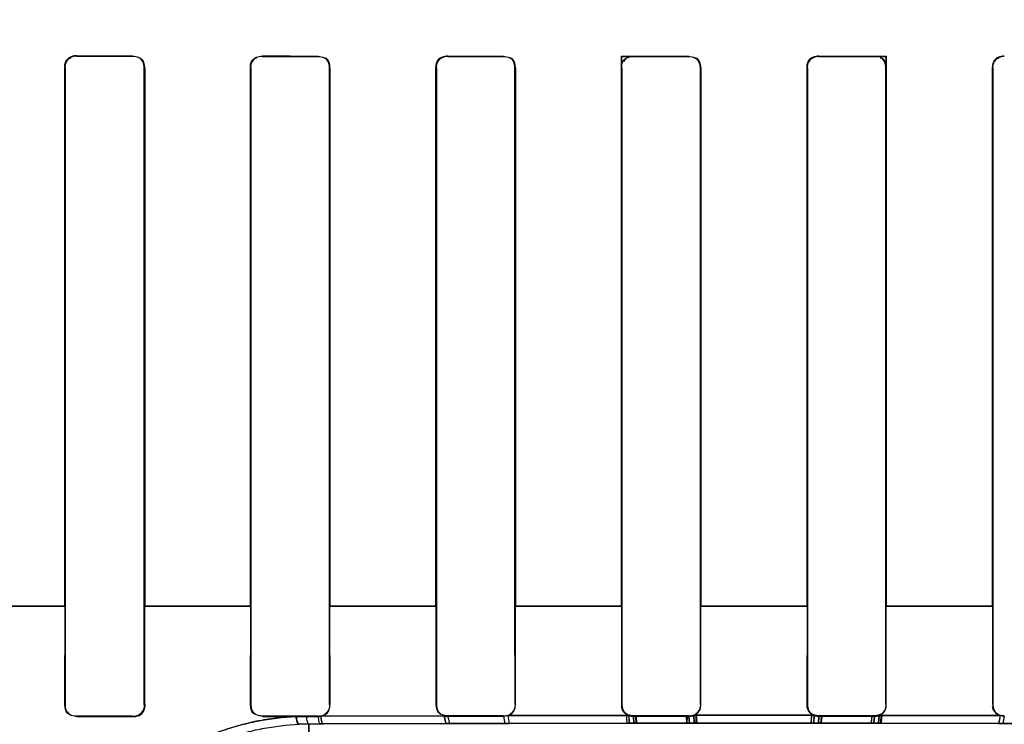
# Model space of a CAD drawing. Header units: millimetres. Extents: x 0 to 297, y 0 to 210.
# Tile 312 of 401: x 242.1681 to 242.3008, y 156.6905 to 156.7855. Entities that reach past the tile are written whole.
import ezdxf

# ---------------------------------------------------------------- set-up
doc = ezdxf.new("R2010")
doc.units = ezdxf.units.MM
doc.header["$LTSCALE"] = 16.335
doc.layers.get('0').update_dxf_attribs({"linetype": 'CONTINUOUS'})
for name, color, linetype in [('AXES_REF', 7, 'CONTINUOUS'), ('INTFCLR_1', 7, 'CONTINUOUS'), ('INTFCLR_72935', 7, 'CONTINUOUS')]:
    doc.layers.add(name, color=color, linetype=linetype)

msp = doc.modelspace()

# ---------------------------------------------------------------- linework, layer by layer
at = {"color": 7, "linetype": 'Continuous'}
for radius in [4.8479140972, 4.8475, 4.8164570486]:
    msp.add_circle((241.5069109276, 154.9564782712), radius, dxfattribs=at)
msp.add_arc((241.5069109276, 154.9564782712), 4.8, 278.2771290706, 261.7228709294, dxfattribs=at)
at = {"layer": 'AXES_REF', "color": 9, "linetype": 'Continuous'}
msp.add_circle((241.5069109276, 154.9564782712), 2.9642884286, dxfattribs=at)
at = {"layer": 'AXES_REF', "color": 7, "linetype": 'Continuous'}
msp.add_arc((241.5069109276, 154.9564782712), 4.91, 113.0826656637, 66.9173343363, dxfattribs=at)
at = {"layer": 'AXES_REF', "color": 9, "linetype": 'Continuous'}
msp.add_arc((241.5069109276, 154.9564782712), 4.4222561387, 94.4118118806, 85.5881881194, dxfattribs=at)
at = {"layer": 'INTFCLR_1', "color": 9, "linetype": 'Continuous'}
for p, q in [((242.1758007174, 156.7805627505), (242.1758007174, 156.7806184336)), ((242.1833007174, 156.7806091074), (242.1833007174, 156.7805539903)), ((242.2008007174, 156.7805367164), (242.2008007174, 156.7805907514)), ((242.2083007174, 156.7805842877), (242.2083007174, 156.7805306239)), ((242.2258007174, 156.7805193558), (242.2258007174, 156.7805723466)), ((242.2333007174, 156.7805685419), (242.2333007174, 156.7805157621)), ((242.2508007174, 156.7805101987), (242.2508007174, 156.7805626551)), ((242.2583007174, 156.7805613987), (242.2583007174, 156.7805090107)), ((242.2758007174, 156.7805090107), (242.2758007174, 156.7805613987)), ((242.2833007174, 156.7805626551), (242.2833007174, 156.7805101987)), ((242.1741512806, 156.7789711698), (242.174207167, 156.7789711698)), ((242.184881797, 156.7789711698), (242.1849367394, 156.7789711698)), ((242.1991796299, 156.7789711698), (242.1992338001, 156.7789711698)), ((242.209859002, 156.7789711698), (242.2099125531, 156.7789711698)), ((242.2241986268, 156.7789711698), (242.2242516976, 156.7789711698)), ((242.2348446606, 156.7789711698), (242.2348973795, 156.7789711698)), ((242.249208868, 156.7789711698), (242.2492613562, 156.7789711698)), ((242.2598384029, 156.7789711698), (242.2598907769, 156.7789711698)), ((242.2742106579, 156.7789711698), (242.2742630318, 156.7789711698)), ((242.2848400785, 156.7789711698), (242.2848925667, 156.7789711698)), ((242.2992040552, 156.7789711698), (242.2992567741, 156.7789711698)), ((242.1599128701, 156.7064701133), (242.1742072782, 156.7064701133)), ((242.1848817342, 156.7064701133), (242.1992339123, 156.7064701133)), ((242.2098593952, 156.7064701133), (242.2242508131, 156.7064701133)), ((242.2348423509, 156.7064701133), (242.2492637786, 156.7064701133)), ((242.2598338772, 156.7064701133), (242.2742742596, 156.7064701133)), ((242.2848373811, 156.7064701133), (242.2992585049, 156.7064701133)), ((242.1742020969, 156.6932177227), (242.1741445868, 156.6932177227)), ((242.184943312, 156.6932177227), (242.1848867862, 156.6932177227)), ((242.1992288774, 156.6932177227), (242.1991731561, 156.6932177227)), ((242.2099189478, 156.6932177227), (242.2098638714, 156.6932177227)), ((242.2242468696, 156.6932177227), (242.2241922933, 156.6932177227)), ((242.2349036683, 156.6932177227), (242.2348494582, 156.6932177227)), ((242.2492565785, 156.6932177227), (242.2492026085, 156.6932177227)), ((242.2598970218, 156.6932177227), (242.2598431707, 156.6932177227)), ((242.274258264, 156.6932177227), (242.2742044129, 156.6932177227)), ((242.2848988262, 156.6932177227), (242.2848448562, 156.6932177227)), ((242.2992519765, 156.6932177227), (242.2991977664, 156.6932177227)), ((242.1758007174, 156.691561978), (242.1758007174, 156.6916197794)), ((242.1833007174, 156.6916286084), (242.1833007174, 156.6915714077)), ((242.2008007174, 156.691589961), (242.2008007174, 156.6916460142)), ((242.2083007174, 156.6916521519), (242.2083007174, 156.6915964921)), ((242.2252723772, 156.6916975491), (242.2086659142, 156.6916385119)), ((242.2252723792, 156.6916975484), (242.2255039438, 156.6906409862)), ((242.2258007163, 156.6916085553), (242.2260243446, 156.6906425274)), ((242.2258007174, 156.6916085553), (242.2258007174, 156.6916635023)), ((242.2333007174, 156.6916671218), (242.2333007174, 156.6916123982)), ((242.2333007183, 156.6916123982), (242.2334829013, 156.6906617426)), ((242.2501681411, 156.691748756), (242.233878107, 156.6917202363)), ((242.233878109, 156.6917202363), (242.2340619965, 156.6906629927)), ((242.2508007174, 156.6916183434), (242.2508007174, 156.6916727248)), ((242.2583007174, 156.6916739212), (242.2583007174, 156.6916196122)), ((242.2751506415, 156.6917584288), (242.2589506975, 156.6917584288)), ((242.2758007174, 156.6916196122), (242.2758007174, 156.6916739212)), ((242.2833007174, 156.6916727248), (242.2833007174, 156.6916183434)), ((242.3002233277, 156.6917202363), (242.2839332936, 156.691748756)), ((242.3002233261, 156.6917202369), (242.3000394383, 156.6906629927)), ((242.3008007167, 156.6916123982), (242.3006185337, 156.6906617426)), ((242.2070507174, 156.6905757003), (242.2086232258, 156.6905822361)), ((242.2070507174, 156.6905757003), (242.2070507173, 156.6853299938)), ((242.2086232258, 156.6905822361), (242.208989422, 156.6905837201)), ((242.208989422, 156.6905837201), (242.2255039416, 156.6906409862)), ((242.2255039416, 156.6906409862), (242.2260243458, 156.6906425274)), ((242.2260243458, 156.6906425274), (242.2334829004, 156.6906617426)), ((242.2334829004, 156.6906617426), (242.2340619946, 156.6906629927)), ((242.2340619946, 156.6906629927), (242.2502617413, 156.6906906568)), ((242.2508878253, 156.6906914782), (242.2583475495, 156.690697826)), ((242.2589920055, 156.6906980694), (242.2751094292, 156.6906980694)), ((242.2757538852, 156.690697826), (242.2832136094, 156.6906914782)), ((242.2838396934, 156.6906906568), (242.3000394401, 156.6906629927)), ((242.3000394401, 156.6906629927), (242.3006185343, 156.6906617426)), ((242.3006185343, 156.6906617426), (242.308077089, 156.6906425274))]:
    msp.add_line(p, q, dxfattribs=at)
at = {"layer": 'INTFCLR_1', "color": 6, "linetype": 'Continuous'}
for p, q in [((242.2008007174, 156.7805907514), (242.2083007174, 156.7805842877)), ((242.1741512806, 156.7789711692), (242.1741512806, 156.7064711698)), ((242.1742071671, 156.7789711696), (242.1742071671, 156.7064711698)), ((242.184881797, 156.7064711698), (242.184881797, 156.7789711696)), ((242.1849367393, 156.7064711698), (242.1849367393, 156.7789711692)), ((242.1991796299, 156.7789711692), (242.1991796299, 156.7064711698)), ((242.1992338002, 156.7789711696), (242.1992338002, 156.7064711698)), ((242.2098590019, 156.7064711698), (242.2098590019, 156.7789711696)), ((242.209912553, 156.7064711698), (242.209912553, 156.7789711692)), ((242.2241986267, 156.7789711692), (242.2241986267, 156.7064711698)), ((242.2242516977, 156.7789711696), (242.2242516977, 156.7064711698)), ((242.2348446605, 156.7064711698), (242.2348446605, 156.7789711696)), ((242.2348973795, 156.7064711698), (242.2348973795, 156.7789711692)), ((242.249208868, 156.7789711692), (242.249208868, 156.7064711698)), ((242.2492613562, 156.7789711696), (242.2492613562, 156.7064711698)), ((242.2598384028, 156.7064711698), (242.2598384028, 156.7789711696)), ((242.2598907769, 156.7064711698), (242.2598907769, 156.7789711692)), ((242.274210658, 156.7789711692), (242.274210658, 156.7064711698)), ((242.2742630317, 156.7789711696), (242.2742630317, 156.7064711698)), ((242.2848400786, 156.7064711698), (242.2848400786, 156.7789711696)), ((242.2848925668, 156.7064711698), (242.2848925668, 156.7789711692)), ((242.2992040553, 156.7789711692), (242.2992040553, 156.7064711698)), ((242.2992567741, 156.7789711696), (242.2992567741, 156.7064711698)), ((242.1741512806, 156.7064711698), (242.1741445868, 156.6932177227)), ((242.174207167, 156.7064711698), (242.1742020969, 156.6932177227)), ((242.1848867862, 156.6932177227), (242.184881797, 156.7064711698)), ((242.184943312, 156.6932177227), (242.1849367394, 156.7064711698)), ((242.1991796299, 156.7064711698), (242.1991731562, 156.6932177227)), ((242.1992338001, 156.7064711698), (242.1992288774, 156.6932177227)), ((242.2098638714, 156.6932177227), (242.209859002, 156.7064711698)), ((242.2099189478, 156.6932177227), (242.2099125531, 156.7064711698)), ((242.2241986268, 156.7064711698), (242.2241922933, 156.6932177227)), ((242.2242516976, 156.7064711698), (242.2242468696, 156.6932177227)), ((242.2348494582, 156.6932177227), (242.2348446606, 156.7064711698)), ((242.2349036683, 156.6932177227), (242.2348973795, 156.7064711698)), ((242.249208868, 156.7064711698), (242.2492026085, 156.6932177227)), ((242.2492613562, 156.7064711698), (242.2492565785, 156.6932177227)), ((242.2598431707, 156.6932177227), (242.2598384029, 156.7064711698)), ((242.2598970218, 156.6932177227), (242.2598907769, 156.7064711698)), ((242.2742106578, 156.7064711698), (242.2742044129, 156.6932177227)), ((242.2742630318, 156.7064711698), (242.274258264, 156.6932177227)), ((242.2848448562, 156.6932177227), (242.2848400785, 156.7064711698)), ((242.2848988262, 156.6932177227), (242.2848925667, 156.7064711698)), ((242.2992040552, 156.7064711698), (242.2991977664, 156.6932177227)), ((242.2992567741, 156.7064711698), (242.2992519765, 156.6932177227)), ((242.1758007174, 156.6916197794), (242.1833007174, 156.6916286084)), ((242.1758007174, 156.691561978), (242.1833007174, 156.6915714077)), ((242.2008007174, 156.6916460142), (242.2083007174, 156.6916521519)), ((242.2008007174, 156.691589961), (242.2052741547, 156.6915939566)), ((242.2052741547, 156.6915939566), (242.2067191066, 156.6915951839)), ((242.2083007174, 156.6915964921), (242.2067191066, 156.6915951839)), ((242.2258007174, 156.6916635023), (242.2333007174, 156.6916671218)), ((242.2333007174, 156.6916123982), (242.2258007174, 156.6916085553)), ((242.233878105, 156.6917202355), (242.2333007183, 156.6916123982)), ((242.2508007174, 156.6916727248), (242.2583007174, 156.6916739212)), ((242.2583007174, 156.6916196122), (242.2508007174, 156.6916183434)), ((242.2758007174, 156.6916739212), (242.2833007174, 156.6916727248)), ((242.2833007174, 156.6916183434), (242.2758007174, 156.6916196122)), ((242.3008007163, 156.6916123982), (242.3002233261, 156.6917202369))]:
    msp.add_line(p, q, dxfattribs=at)
at = {"layer": 'INTFCLR_1', "color": 7, "linetype": 'Continuous'}
for p, q in [((242.2498734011, 156.6918431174), (242.2511817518, 156.6915726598)), ((242.2499487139, 156.6906902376), (242.2498734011, 156.6918431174)), ((242.2501681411, 156.691748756), (242.2502617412, 156.6906906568)), ((242.2508878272, 156.6906914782), (242.2508007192, 156.6916183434)), ((242.2511817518, 156.6915726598), (242.2512426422, 156.69069194)), ((242.2579535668, 156.691581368), (242.2592861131, 156.6918638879)), ((242.2580252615, 156.6906976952), (242.2579535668, 156.691581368)), ((242.2583007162, 156.6916196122), (242.2583475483, 156.690697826)), ((242.2589920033, 156.6906980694), (242.2589470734, 156.6917563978)), ((242.2592861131, 156.6918638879), (242.2593527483, 156.690698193)), ((242.2747872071, 156.6906981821), (242.2748550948, 156.6918549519)), ((242.2748550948, 156.6918549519), (242.2761888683, 156.69157193)), ((242.2751543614, 156.6917563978), (242.2751094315, 156.6906980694)), ((242.2757538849, 156.690697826), (242.275800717, 156.6916196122)), ((242.2761888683, 156.69157193), (242.276116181, 156.690697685)), ((242.282900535, 156.6906918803), (242.2829628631, 156.6915822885)), ((242.2829628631, 156.6915822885), (242.284272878, 156.69185286)), ((242.2833007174, 156.6916183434), (242.2832136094, 156.6906914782)), ((242.2838396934, 156.6906906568), (242.2839332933, 156.691748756)), ((242.284272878, 156.69185286), (242.2841957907, 156.6906901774)), ((242.2512426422, 156.69069194), (242.2499487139, 156.6906902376)), ((242.2502617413, 156.6906906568), (242.2508878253, 156.6906914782)), ((242.2593527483, 156.690698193), (242.2580252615, 156.6906976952)), ((242.276116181, 156.690697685), (242.2747872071, 156.6906981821)), ((242.2751094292, 156.6906980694), (242.2757538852, 156.690697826)), ((242.2841957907, 156.6906901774), (242.282900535, 156.6906918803))]:
    msp.add_line(p, q, dxfattribs=at)
for points in [[(242.1839340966, 156.6916990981), (242.1838665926, 156.6916725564), (242.1837979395, 156.6916490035), (242.1837282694, 156.691628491), (242.1836575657, 156.6916110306), (242.1835861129, 156.6915967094), (242.1835145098, 156.6915856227), (242.1834430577, 156.6915777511), (242.1833717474, 156.6915730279), (242.1833007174, 156.6915714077)], [(242.2508007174, 156.6916183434), (242.250728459, 156.6916199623), (242.2506563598, 156.6916248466), (242.2505845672, 156.6916329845), (242.2505132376, 156.691644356), (242.2504425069, 156.691658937), (242.2503724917, 156.6916767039), (242.2503033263, 156.6916976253), (242.2502351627, 156.6917216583), (242.2501681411, 156.691748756)], [(242.2589470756, 156.6917563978), (242.2588785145, 156.6917279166), (242.2588087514, 156.69170267), (242.2587379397, 156.6916807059), (242.2586662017, 156.6916620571), (242.2585937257, 156.6916467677), (242.2585207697, 156.6916348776), (242.2584475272, 156.6916263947), (242.2583741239, 156.6916213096), (242.2583007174, 156.6916196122)], [(242.2758007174, 156.6916196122), (242.2757270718, 156.6916213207), (242.275653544, 156.6916264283), (242.2755802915, 156.6916349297), (242.2755075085, 156.6916468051), (242.2754353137, 156.6916620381), (242.2753637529, 156.6916806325), (242.275292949, 156.6917025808), (242.2752230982, 156.6917278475), (242.2751543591, 156.6917563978)], [(242.2839332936, 156.691748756), (242.2838662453, 156.6917216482), (242.2837980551, 156.6916976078), (242.2837288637, 156.6916766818), (242.2836588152, 156.6916589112), (242.2835880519, 156.6916443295), (242.2835167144, 156.6916329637), (242.2834449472, 156.6916248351), (242.283372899, 156.6916199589), (242.2833007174, 156.6916183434)]]:
    msp.add_lwpolyline(points, dxfattribs=at)
at = {"layer": 'INTFCLR_1', "color": 6, "linetype": 'Continuous'}
for centre, radius, start, end in [((242.2082987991, 156.6932211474), 0.0016246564, 270.0676971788, 283.0596650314), ((242.2258016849, 156.6932271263), 0.0016185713, 250.9119820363, 269.9657733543)]:
    msp.add_arc(centre, radius, start, end, dxfattribs=at)
at = {"layer": 'INTFCLR_1', "color": 9, "linetype": 'Continuous'}
msp.add_arc((242.2071997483, 156.6567581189), 0.0338179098, 90.252491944, 92.58111120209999, dxfattribs=at)
at = {"layer": 'INTFCLR_1', "color": 6, "linetype": 'Continuous'}
for centre, major_axis, ratio, start_param, end_param in [((242.2670507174, 156.7814711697), (0.2607760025, 0), 0.0034906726, -1.9282790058, -1.8977471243), ((242.2670507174, 156.7814711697), (0.2757760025, 0), 0.0034906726, -1.9080370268, -1.8793579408), ((242.2670507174, 156.7814711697), (0.2757760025, 0), 0.0034906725, -1.8134003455, -1.785476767), ((242.2670507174, 156.7814711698), (0.2607760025, 0), 0.0034906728, -1.7296452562, -1.7005817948), ((242.2670507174, 156.7814711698), (0.2757760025, 0), 0.0034906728, -1.7209377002, -1.6934858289), ((242.2670507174, 156.7814711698), (0.2607760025, 0), 0.0034906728, -1.6331507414, -1.604356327), ((242.2670507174, 156.7814711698), (0.2757760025, 0), 0.0034906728, -1.629755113, -1.6025303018), ((242.2670507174, 156.7814711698), (0.2607760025, 0), 0.0034906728, -1.5372363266, -1.5084419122), ((242.2670507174, 156.7814711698), (0.2757760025, 0), 0.0034906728, -1.5390623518, -1.5118375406)]:
    msp.add_ellipse(centre, major_axis=major_axis, ratio=ratio, start_param=start_param, end_param=end_param, dxfattribs=at)
for points in [[(242.1758007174, 156.7805627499), (242.1752917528, 156.7805633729), (242.1744601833, 156.7803407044), (242.1744601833, 156.7798317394)], [(242.1758007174, 156.7806184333), (242.1753259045, 156.7806190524), (242.1745155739, 156.7804788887), (242.1745155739, 156.7800040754)], [(242.184881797, 156.7789711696), (242.184881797, 156.7794993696), (242.1846167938, 156.7803423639), (242.1840885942, 156.7803429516)], [(242.1849367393, 156.7789711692), (242.1849367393, 156.7794256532), (242.1848236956, 156.7802103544), (242.184369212, 156.7802108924)], [(242.1991796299, 156.7789711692), (242.1991796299, 156.7794300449), (242.1993058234, 156.7802177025), (242.1997646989, 156.7802172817)], [(242.2008007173, 156.7805367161), (242.200303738, 156.7805371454), (242.1994891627, 156.7803246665), (242.1994891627, 156.7798276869)], [(242.2098590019, 156.7789711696), (242.2098590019, 156.7794943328), (242.2095923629, 156.7803270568), (242.2090692, 156.780327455)], [(242.209912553, 156.7789711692), (242.209912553, 156.7794757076), (242.2097067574, 156.7803073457), (242.2092022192, 156.7803077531)], [(242.2241986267, 156.7789711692), (242.2241986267, 156.779428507), (242.2243291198, 156.7802111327), (242.2247864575, 156.780210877)], [(242.2258007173, 156.7805193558), (242.2253116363, 156.780519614), (242.2245084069, 156.7803136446), (242.2245084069, 156.7798245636)], [(242.2348446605, 156.7789711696), (242.2348446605, 156.7794904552), (242.234578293, 156.7803161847), (242.2340590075, 156.7803164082)], [(242.2348973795, 156.7789711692), (242.2348973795, 156.7794730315), (242.2346894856, 156.7802987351), (242.2341876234, 156.7802989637)], [(242.249208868, 156.7789711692), (242.249208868, 156.7794293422), (242.249344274, 156.7802110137), (242.249802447, 156.7802109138)], [(242.2508007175, 156.780510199), (242.2503158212, 156.7805102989), (242.2495187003, 156.7803076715), (242.2495187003, 156.7798227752)], [(242.2598384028, 156.7789711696), (242.2598384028, 156.7794879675), (242.2595736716, 156.7803101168), (242.2590568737, 156.780310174)], [(242.2598907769, 156.7789711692), (242.2598907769, 156.7794718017), (242.2596819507, 156.7802948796), (242.2591813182, 156.7802949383)], [(242.274210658, 156.7789711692), (242.274210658, 156.7794245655), (242.2743389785, 156.7802006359), (242.2747923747, 156.780200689)], [(242.2758007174, 156.7805090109), (242.2753164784, 156.7805089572), (242.2745204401, 156.7803067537), (242.2745204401, 156.7798225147)], [(242.2848400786, 156.7789711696), (242.2848400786, 156.7794911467), (242.2845694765, 156.7803160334), (242.2840494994, 156.7803159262)], [(242.2848925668, 156.7789711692), (242.2848925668, 156.7794720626), (242.2846838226, 156.7802958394), (242.2841829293, 156.7802957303)], [(242.2992040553, 156.7789711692), (242.2992040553, 156.779427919), (242.299335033, 156.7802087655), (242.2997917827, 156.7802089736)], [(242.3008007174, 156.780515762), (242.3003136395, 156.7805155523), (242.2995137, 156.7803108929), (242.2995137, 156.7798238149)], [(242.1741445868, 156.6932177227), (242.1741441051, 156.6927498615), (242.1742709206, 156.6919455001), (242.1747387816, 156.691946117)], [(242.1742020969, 156.6932177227), (242.1742017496, 156.6927687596), (242.1743202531, 156.6919954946), (242.1747692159, 156.6919960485)], [(242.1991731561, 156.6932177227), (242.1991726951, 156.6927545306), (242.1993024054, 156.6919603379), (242.1997655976, 156.691960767)], [(242.1992288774, 156.6932177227), (242.199228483, 156.6926925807), (242.1994928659, 156.6918537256), (242.2000180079, 156.6918541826)], [(242.2086659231, 156.6916385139), (242.2091527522, 156.6917516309), (242.2098039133, 156.692115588), (242.209803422, 156.6926153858)], [(242.2241922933, 156.6932177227), (242.2241918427, 156.6927549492), (242.2243533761, 156.6921167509), (242.224790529, 156.691964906)], [(242.2242468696, 156.6932177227), (242.224246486, 156.692696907), (242.2245109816, 156.6918664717), (242.2250317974, 156.6918667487)], [(242.233878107, 156.6917202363), (242.2343698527, 156.6919102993), (242.2348808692, 156.6924165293), (242.2348803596, 156.6929437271)], [(242.2501681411, 156.691748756), (242.2497010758, 156.6919500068), (242.2492247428, 156.6924396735), (242.2492252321, 156.6929482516)], [(242.2492565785, 156.6932177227), (242.2492562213, 156.6927276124), (242.2494656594, 156.6919241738), (242.2499557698, 156.6919242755)], [(242.2583007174, 156.6916739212), (242.2588104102, 156.6916739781), (242.2596290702, 156.6919222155), (242.2596286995, 156.6924319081)], [(242.2589470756, 156.6917563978), (242.2593965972, 156.6919555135), (242.25986769, 156.6924174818), (242.259867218, 156.6929091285)], [(242.2751543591, 156.6917563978), (242.2746859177, 156.691963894), (242.2742217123, 156.6924661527), (242.274222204, 156.6929784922)], [(242.274258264, 156.6932177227), (242.2742579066, 156.6927262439), (242.2744704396, 156.6919220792), (242.2749619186, 156.6919220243)], [(242.2833007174, 156.6916727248), (242.2838172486, 156.6916726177), (242.2846415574, 156.6919336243), (242.284641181, 156.6924501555)], [(242.2839332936, 156.691748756), (242.2843880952, 156.6919447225), (242.284868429, 156.6924083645), (242.2848679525, 156.6929035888)], [(242.3002233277, 156.6917202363), (242.2997338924, 156.6919094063), (242.2992220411, 156.6924106), (242.2992225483, 156.6929353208)], [(242.2992519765, 156.6932177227), (242.2992516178, 156.6927275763), (242.2994585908, 156.6919230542), (242.2999487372, 156.6919228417)], [(242.1833007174, 156.6916286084), (242.183803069, 156.6916291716), (242.1846268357, 156.6918429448), (242.1846264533, 156.6923452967)], [(242.2083007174, 156.6916521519), (242.2087926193, 156.691652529), (242.2096017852, 156.6918573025), (242.2096014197, 156.6923492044)], [(242.2333007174, 156.6916671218), (242.2337856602, 156.691667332), (242.2345853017, 156.6918657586), (242.2345849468, 156.6923507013)]]:
    msp.add_open_spline(points, degree=3, dxfattribs=at)
at = {"layer": 'INTFCLR_1', "color": 7, "linetype": 'Continuous'}
for points in [[(242.184943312, 156.6932177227), (242.1849438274, 156.6927134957), (242.184714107, 156.6920686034), (242.1842490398, 156.6918737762)], [(242.1833007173, 156.6915714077), (242.1838195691, 156.6915717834), (242.1846736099, 156.691790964), (242.1846709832, 156.6923098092)]]:
    msp.add_open_spline(points, degree=3, dxfattribs=at)
at = {"layer": 'INTFCLR_1', "color": 9, "linetype": 'Continuous'}
for points, knots in [([(242.2052741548, 156.6915939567), (242.2043874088, 156.6915530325), (242.2026230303, 156.6914038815), (242.1991822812, 156.6908450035), (242.1950567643, 156.6896879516), (242.1911938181, 156.6879632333), (242.1883317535, 156.6862955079), (242.1856886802, 156.6844961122), (242.1827295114, 156.682005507), (242.180181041, 156.6792189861), (242.1784350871, 156.6769024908), (242.1769391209, 156.6746474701), (242.1754181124, 156.6718640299), (242.174259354, 156.6690706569), (242.1735655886, 156.6669488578), (242.173045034, 156.6650672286), (242.1726061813, 156.6629523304), (242.1723414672, 156.6608586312), (242.1722501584, 156.6592473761), (242.1722452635, 156.65812182), (242.1723098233, 156.6572335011), (242.1723795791, 156.6567803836), (242.1724835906, 156.6564711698), (242.1725539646, 156.6564711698)], [0, 0, 0, 0, 0.04984565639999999, 0.0993063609, 0.1955864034, 0.2894932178, 0.3359887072, 0.3814539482, 0.4689086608, 0.5524835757, 0.5928872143, 0.6317034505, 0.7043587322, 0.7706014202, 0.801198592, 0.829664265, 0.8802021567, 0.9222804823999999, 0.9481976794, 0.9704372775, 0.9863342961, 0.9960483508, 1, 1, 1, 1]), ([(242.2052741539, 156.6915939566), (242.2053051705, 156.691337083), (242.2053623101, 156.6910144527), (242.2055513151, 156.6905450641), (242.2056768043, 156.6905417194)], [0, 0, 0, 0, 0.6733216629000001, 1, 1, 1, 1]), ([(242.2067191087, 156.6915951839), (242.2067396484, 156.6913486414), (242.2067835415, 156.6910438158), (242.2069334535, 156.6905841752), (242.2070507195, 156.6905757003)], [0, 0, 0, 0, 0.6778576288, 1, 1, 1, 1]), ([(242.2083007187, 156.6915964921), (242.2083208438, 156.6913512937), (242.2083648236, 156.6910505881), (242.2085075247, 156.6905908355), (242.2086232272, 156.6905822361)], [0, 0, 0, 0, 0.6795377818, 1, 1, 1, 1]), ([(242.2086659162, 156.6916385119), (242.2086848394, 156.6913841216), (242.2087294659, 156.6910744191), (242.2088697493, 156.690592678), (242.208989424, 156.6905837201)], [0, 0, 0, 0, 0.6800622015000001, 1, 1, 1, 1])]:
    msp.add_open_spline(points, degree=3, knots=knots, dxfattribs=at)
at = {"layer": 'INTFCLR_72935', "color": 9, "linetype": 'Continuous'}
for p, q in [((242.1758007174, 156.7806184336), (242.1758007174, 156.7805627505)), ((242.1833007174, 156.7805539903), (242.1833007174, 156.7806091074)), ((242.2008007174, 156.7805907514), (242.2008007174, 156.7805367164)), ((242.2083007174, 156.780530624), (242.2083007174, 156.7805842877)), ((242.2258007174, 156.7805723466), (242.2258007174, 156.7805193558)), ((242.2333007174, 156.7805157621), (242.2333007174, 156.7805685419)), ((242.2583007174, 156.7805090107), (242.2583007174, 156.7805613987)), ((242.2758007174, 156.7805613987), (242.2758007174, 156.7805090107)), ((242.174207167, 156.7789711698), (242.1741512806, 156.7789711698)), ((242.1849367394, 156.7789711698), (242.184881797, 156.7789711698)), ((242.1992338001, 156.7789711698), (242.1991796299, 156.7789711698)), ((242.2099125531, 156.7789711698), (242.209859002, 156.7789711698)), ((242.2242516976, 156.7789711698), (242.2241986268, 156.7789711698)), ((242.2348973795, 156.7789711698), (242.2348446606, 156.7789711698)), ((242.2598907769, 156.7789711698), (242.2598384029, 156.7789711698)), ((242.2742630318, 156.7789711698), (242.2742106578, 156.7789711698)), ((242.2992567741, 156.7789711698), (242.2992040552, 156.7789711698)), ((242.1742071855, 156.7064701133), (242.1599134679, 156.7064701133)), ((242.1992340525, 156.7064701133), (242.1848817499, 156.7064701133)), ((242.224249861, 156.7064701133), (242.2098593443, 156.7064701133)), ((242.2492640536, 156.7064701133), (242.2348429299, 156.7064701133)), ((242.2742675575, 156.7064701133), (242.2598271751, 156.7064701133)), ((242.2992590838, 156.7064701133), (242.2848376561, 156.7064701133)), ((242.1741445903, 156.6932211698), (242.1742020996, 156.6932211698)), ((242.1848867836, 156.6932211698), (242.1849433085, 156.6932211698)), ((242.1991731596, 156.6932211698), (242.1992288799, 156.6932211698)), ((242.2098638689, 156.6932211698), (242.2099189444, 156.6932211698)), ((242.2241922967, 156.6932211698), (242.2242468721, 156.6932211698)), ((242.2348494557, 156.6932211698), (242.2349036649, 156.6932211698)), ((242.2492026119, 156.6932211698), (242.249256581, 156.6932211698)), ((242.2598431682, 156.6932211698), (242.2598970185, 156.6932211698)), ((242.2742044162, 156.6932211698), (242.2742582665, 156.6932211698)), ((242.2848448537, 156.6932211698), (242.2848988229, 156.6932211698)), ((242.2991977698, 156.6932211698), (242.299251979, 156.6932211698)), ((242.1758007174, 156.6916232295), (242.1758007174, 156.6915654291)), ((242.1833007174, 156.6915748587), (242.1833007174, 156.6916320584)), ((242.2008007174, 156.6916494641), (242.2008007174, 156.6915934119)), ((242.2083007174, 156.691599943), (242.2083007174, 156.6916556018)), ((242.20865044, 156.6916384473), (242.2252823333, 156.6916975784)), ((242.2252823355, 156.6916975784), (242.2255138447, 156.6906410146)), ((242.2258007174, 156.6916669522), (242.2258007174, 156.6916120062)), ((242.2258007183, 156.6916120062), (242.2260245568, 156.6906425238)), ((242.2333007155, 156.691615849), (242.2334830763, 156.690661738)), ((242.2333007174, 156.691615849), (242.2333007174, 156.6916705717)), ((242.233869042, 156.6917202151), (242.2501761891, 156.6917487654)), ((242.2338690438, 156.6917202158), (242.2340529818, 156.6906629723)), ((242.2508007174, 156.6916761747), (242.2508007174, 156.6916217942)), ((242.2583007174, 156.691623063), (242.2583007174, 156.6916773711)), ((242.2589429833, 156.6917584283), (242.2751580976, 156.6917584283)), ((242.2758007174, 156.6916773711), (242.2758007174, 156.691623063)), ((242.2833007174, 156.6916217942), (242.2833007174, 156.6916761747)), ((242.2839252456, 156.6917487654), (242.3002323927, 156.6917202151)), ((242.3002323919, 156.6917202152), (242.3000484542, 156.6906629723)), ((242.3008007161, 156.691615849), (242.3006183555, 156.690661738)), ((242.2086234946, 156.6905822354), (242.2070507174, 156.6905756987)), ((242.2070507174, 156.6853299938), (242.2070507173, 156.6905756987)), ((242.2089740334, 156.6905836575), (242.2086234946, 156.6905822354)), ((242.2255138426, 156.6906410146), (242.2089740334, 156.6905836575)), ((242.226024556, 156.6906425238), (242.2255138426, 156.6906410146)), ((242.2334830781, 156.690661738), (242.226024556, 156.6906425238)), ((242.2340529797, 156.6906629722), (242.2334830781, 156.690661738)), ((242.2502697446, 156.690690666), (242.2340529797, 156.6906629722)), ((242.2583475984, 156.6906978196), (242.2508879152, 156.6906914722)), ((242.2751172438, 156.6906980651), (242.2589841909, 156.6906980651)), ((242.2832135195, 156.6906914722), (242.2757538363, 156.6906978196)), ((242.300048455, 156.6906629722), (242.2838316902, 156.690690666)), ((242.3006183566, 156.690661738), (242.300048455, 156.6906629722)), ((242.3080768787, 156.6906425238), (242.3006183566, 156.690661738))]:
    msp.add_line(p, q, dxfattribs=at)
at = {"layer": 'INTFCLR_72935', "color": 6, "linetype": 'Continuous'}
for p, q in [((242.2492088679, 156.7064711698), (242.2492088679, 156.7805630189)), ((242.2492613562, 156.7805105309), (242.249208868, 156.7805630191)), ((242.2492613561, 156.7064711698), (242.2492613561, 156.7805105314)), ((242.2848925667, 156.7805630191), (242.2848400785, 156.7805105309)), ((242.2848400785, 156.7805105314), (242.2848400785, 156.7064711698)), ((242.2848925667, 156.7805630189), (242.2848925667, 156.7064711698)), ((242.1741512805, 156.7064711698), (242.1741512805, 156.7789711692)), ((242.174207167, 156.7064711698), (242.174207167, 156.7789711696)), ((242.1848817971, 156.7789711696), (242.1848817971, 156.7064711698)), ((242.1849367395, 156.7789711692), (242.1849367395, 156.7064711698)), ((242.19917963, 156.7064711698), (242.19917963, 156.7789711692)), ((242.1992338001, 156.7064711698), (242.1992338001, 156.7789711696)), ((242.2098590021, 156.7789711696), (242.2098590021, 156.7064711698)), ((242.2099125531, 156.7789711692), (242.2099125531, 156.7064711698)), ((242.2241986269, 156.7064711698), (242.2241986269, 156.7789711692)), ((242.2242516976, 156.7064711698), (242.2242516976, 156.7789711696)), ((242.2348446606, 156.7789711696), (242.2348446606, 156.7064711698)), ((242.2348973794, 156.7789711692), (242.2348973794, 156.7064711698)), ((242.259838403, 156.7789711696), (242.259838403, 156.7064711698)), ((242.2598907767, 156.7789711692), (242.2598907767, 156.7064711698)), ((242.2742106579, 156.7064711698), (242.2742106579, 156.7789711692)), ((242.2742630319, 156.7064711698), (242.2742630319, 156.7789711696)), ((242.2992040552, 156.7064711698), (242.2992040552, 156.7789711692)), ((242.2992567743, 156.7064711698), (242.2992567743, 156.7789711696)), ((242.1741512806, 156.7064711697), (242.1741445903, 156.6932211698)), ((242.1742020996, 156.6932211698), (242.174207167, 156.7064711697)), ((242.184881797, 156.7064711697), (242.1848867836, 156.6932211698)), ((242.1849433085, 156.6932211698), (242.1849367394, 156.7064711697)), ((242.1991796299, 156.7064711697), (242.1991731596, 156.6932211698)), ((242.1992288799, 156.6932211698), (242.1992338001, 156.7064711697)), ((242.209859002, 156.7064711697), (242.2098638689, 156.6932211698)), ((242.2099189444, 156.6932211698), (242.2099125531, 156.7064711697)), ((242.2241986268, 156.7064711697), (242.2241922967, 156.6932211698)), ((242.2242468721, 156.6932211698), (242.2242516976, 156.7064711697)), ((242.2348446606, 156.7064711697), (242.2348494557, 156.6932211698)), ((242.2349036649, 156.6932211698), (242.2348973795, 156.7064711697)), ((242.249208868, 156.7064711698), (242.2492026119, 156.6932211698)), ((242.249256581, 156.6932211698), (242.2492613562, 156.7064711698)), ((242.2598384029, 156.7064711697), (242.2598431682, 156.6932211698)), ((242.2598970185, 156.6932211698), (242.2598907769, 156.7064711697)), ((242.2742106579, 156.7064711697), (242.2742044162, 156.6932211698)), ((242.2742582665, 156.6932211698), (242.2742630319, 156.7064711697)), ((242.2848400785, 156.7064711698), (242.2848448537, 156.6932211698)), ((242.2848988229, 156.6932211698), (242.2848925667, 156.7064711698)), ((242.2992040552, 156.7064711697), (242.2991977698, 156.6932211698)), ((242.299251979, 156.6932211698), (242.2992567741, 156.7064711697)), ((242.1833007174, 156.6916320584), (242.1758007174, 156.6916232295)), ((242.1758007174, 156.6915654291), (242.1833007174, 156.6915748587)), ((242.2083007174, 156.6916556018), (242.2008007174, 156.6916494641)), ((242.2008007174, 156.6915934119), (242.2053525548, 156.691597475)), ((242.2053525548, 156.691597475), (242.2067188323, 156.6915986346)), ((242.2067188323, 156.6915986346), (242.2083007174, 156.691599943)), ((242.2333007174, 156.6916705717), (242.2258007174, 156.6916669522)), ((242.2258007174, 156.6916120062), (242.2333007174, 156.691615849)), ((242.2333007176, 156.691615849), (242.2338690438, 156.6917202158)), ((242.2583007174, 156.6916773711), (242.2508007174, 156.6916761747)), ((242.2508007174, 156.6916217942), (242.2583007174, 156.691623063)), ((242.2833007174, 156.6916761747), (242.2758007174, 156.6916773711)), ((242.2758007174, 156.691623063), (242.2833007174, 156.6916217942)), ((242.3002323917, 156.6917202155), (242.3008007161, 156.691615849))]:
    msp.add_line(p, q, dxfattribs=at)
at = {"layer": 'INTFCLR_72935', "color": 7, "linetype": 'Continuous'}
for p, q in [((242.2498382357, 156.6918506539), (242.2499161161, 156.690690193)), ((242.2511336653, 156.6915867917), (242.2498382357, 156.6918506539)), ((242.2502697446, 156.690690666), (242.2501761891, 156.6917487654)), ((242.2508007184, 156.6916217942), (242.2508879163, 156.6906914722)), ((242.2511970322, 156.690691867), (242.2511336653, 156.6915867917)), ((242.2580550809, 156.6916361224), (242.2579877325, 156.690697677)), ((242.2583475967, 156.6906978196), (242.2583007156, 156.691623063)), ((242.2589392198, 156.6917563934), (242.2589841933, 156.6906980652)), ((242.2748245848, 156.6918617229), (242.2747588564, 156.6906981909)), ((242.2761430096, 156.6915858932), (242.2748245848, 156.6918617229)), ((242.2751172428, 156.6906980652), (242.2751622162, 156.6917563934)), ((242.2758007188, 156.691623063), (242.2757538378, 156.6906978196)), ((242.2760721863, 156.6906976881), (242.2761430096, 156.6915858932)), ((242.2829230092, 156.6915769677), (242.2828611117, 156.6906919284)), ((242.2842168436, 156.6918407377), (242.2829230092, 156.6915769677)), ((242.2832135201, 156.6906914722), (242.283300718, 156.6916217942)), ((242.2839252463, 156.6917487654), (242.2838316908, 156.690690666)), ((242.2841407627, 156.6906902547), (242.2842168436, 156.6918407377)), ((242.2499161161, 156.690690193), (242.2511970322, 156.690691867)), ((242.2579877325, 156.690697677), (242.2593024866, 156.6906981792)), ((242.2589841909, 156.6906980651), (242.2583475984, 156.6906978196)), ((242.2747588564, 156.6906981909), (242.2760721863, 156.6906976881)), ((242.2828611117, 156.6906919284), (242.2841407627, 156.6906902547)), ((242.2838316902, 156.690690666), (242.2832135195, 156.6906914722))]:
    msp.add_line(p, q, dxfattribs=at)
for points in [[(242.1833007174, 156.6915748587), (242.1833721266, 156.6915764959), (242.1834435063, 156.6915812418), (242.1835147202, 156.6915891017), (242.1835855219, 156.6916000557), (242.1836558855, 156.6916141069), (242.1837259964, 156.6916313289), (242.1837958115, 156.6916517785), (242.1838650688, 156.691675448), (242.1839336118, 156.6917023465)], [(242.2501761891, 156.6917487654), (242.2502424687, 156.6917223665), (242.2503098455, 156.6916989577), (242.2503781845, 156.6916785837), (242.250447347, 156.6916612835), (242.2505171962, 156.6916470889), (242.2505875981, 156.6916360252), (242.250658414, 156.6916281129), (242.2507295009, 156.6916233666), (242.2508007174, 156.6916217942)], [(242.2583007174, 156.691623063), (242.2583734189, 156.6916247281), (242.2584460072, 156.6916297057), (242.2585183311, 156.6916379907), (242.2585902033, 156.6916495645), (242.2586615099, 156.6916644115), (242.2587322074, 156.6916825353), (242.2588021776, 156.6917039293), (242.2588712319, 156.6917285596), (242.2589392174, 156.6917563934)], [(242.2751622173, 156.6917563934), (242.2752300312, 156.6917286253), (242.275299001, 156.6917040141), (242.2753689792, 156.691682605), (242.2754398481, 156.6916644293), (242.2755114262, 156.6916495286), (242.2755834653, 156.691637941), (242.2756557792, 156.6916296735), (242.2757282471, 156.6916247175), (242.2758007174, 156.691623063)], [(242.2833007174, 156.6916217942), (242.2833720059, 156.6916233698), (242.2834431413, 156.6916281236), (242.2835139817, 156.6916360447), (242.2835843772, 156.6916471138), (242.2836541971, 156.6916613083), (242.2837233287, 156.6916786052), (242.2837916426, 156.6916989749), (242.2838589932, 156.6917223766), (242.2839252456, 156.6917487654)]]:
    msp.add_lwpolyline(points, dxfattribs=at)
at = {"layer": 'INTFCLR_72935', "color": 6, "linetype": 'Continuous'}
for centre, radius, start, end in [((242.2082988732, 156.6932241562), 0.0016242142, 270.0650492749, 282.5008379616), ((242.2258015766, 156.693230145), 0.0016181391, 251.2833713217, 269.9696068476)]:
    msp.add_arc(centre, radius, start, end, dxfattribs=at)
at = {"layer": 'INTFCLR_72935', "color": 9, "linetype": 'Continuous'}
msp.add_arc((242.207199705, 156.6567584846), 0.0338175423, 90.25242610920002, 92.45440580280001, dxfattribs=at)
at = {"layer": 'INTFCLR_72935', "color": 6, "linetype": 'Continuous'}
for centre, major_axis, ratio, start_param, end_param in [((242.2670507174, 156.7814711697), (0.2607760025, 0), 0.0034906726, -1.9282790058, -1.8977471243), ((242.2670507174, 156.7814711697), (0.2757760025, 0), 0.0034906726, -1.9080370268, -1.8793579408), ((242.2670507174, 156.7814711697), (0.2607760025, 0), 0.0034906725, -1.8276611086, -1.7980361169), ((242.2670507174, 156.7814711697), (0.2757760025, 0), 0.0034906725, -1.8134003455, -1.785476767), ((242.2670507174, 156.7814711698), (0.2607760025, 0), 0.0034906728, -1.7296452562, -1.7005817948), ((242.2670507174, 156.7814711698), (0.2757760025, 0), 0.0034906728, -1.7209377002, -1.6934858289), ((242.2670507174, 156.7814711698), (0.2607760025, 0), 0.0034906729, -1.6392681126, -1.604356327), ((242.2670507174, 156.7814711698), (0.2757760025, 0), 0.0034906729, -1.6353477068, -1.6025303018), ((242.2670507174, 156.7814711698), (0.2607760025, 0), 0.0034906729, -1.5372363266, -1.502324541), ((242.2670507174, 156.7814711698), (0.2757760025, 0), 0.0034906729, -1.5390623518, -1.5062449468)]:
    msp.add_ellipse(centre, major_axis=major_axis, ratio=ratio, start_param=start_param, end_param=end_param, dxfattribs=at)
for points in [[(242.1741512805, 156.7789711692), (242.1741512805, 156.7794266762), (242.1742626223, 156.7802151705), (242.1747181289, 156.7802145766)], [(242.174207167, 156.7789711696), (242.174207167, 156.7795017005), (242.1744724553, 156.7803501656), (242.1750029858, 156.7803495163)], [(242.1833007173, 156.7805539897), (242.1838062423, 156.7805534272), (242.1846310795, 156.7803314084), (242.1846310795, 156.779825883)], [(242.1849367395, 156.7789711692), (242.1849367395, 156.7794310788), (242.1848155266, 156.7802220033), (242.1843556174, 156.7802225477)], [(242.19917963, 156.7789711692), (242.19917963, 156.7794236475), (242.1992960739, 156.7802040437), (242.199748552, 156.7802036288)], [(242.1992338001, 156.7789711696), (242.1992338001, 156.7794968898), (242.1995025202, 156.7803340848), (242.2000282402, 156.7803336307)], [(242.2083007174, 156.7805306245), (242.2087961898, 156.7805302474), (242.2096069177, 156.7803166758), (242.2096069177, 156.7798212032)], [(242.2099125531, 156.7789711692), (242.2099125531, 156.7794279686), (242.2097872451, 156.7802114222), (242.2093304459, 156.7802117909)], [(242.2242516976, 156.7789711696), (242.2242516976, 156.7794943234), (242.2245240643, 156.7803243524), (242.225047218, 156.7803240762)], [(242.2258007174, 156.7805723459), (242.2252916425, 156.7805726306), (242.224457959, 156.7803538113), (242.224457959, 156.7798447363)], [(242.2333007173, 156.780515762), (242.2337919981, 156.7805155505), (242.2345957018, 156.7803033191), (242.2345957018, 156.7798120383)], [(242.2348973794, 156.7789711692), (242.2348973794, 156.779427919), (242.2347664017, 156.7802087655), (242.234309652, 156.7802089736)], [(242.2583007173, 156.7805090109), (242.2587876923, 156.7805089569), (242.2595862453, 156.7803019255), (242.2595862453, 156.7798149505)], [(242.2598907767, 156.7789711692), (242.2598907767, 156.7794245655), (242.2597624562, 156.7802006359), (242.25930906, 156.780200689)], [(242.2742630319, 156.7789711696), (242.2742630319, 156.7794879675), (242.2745277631, 156.7803101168), (242.275044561, 156.780310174)], [(242.2758007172, 156.7805613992), (242.2752972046, 156.7805613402), (242.2744714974, 156.780347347), (242.2744714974, 156.7798438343)], [(242.2992567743, 156.7789711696), (242.2992567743, 156.7794904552), (242.2995231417, 156.7803161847), (242.3000424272, 156.7803164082)], [(242.3008007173, 156.7805685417), (242.3002925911, 156.7805683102), (242.299461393, 156.7803486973), (242.299461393, 156.7798405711)], [(242.1741445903, 156.6932211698), (242.1741441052, 156.6927498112), (242.1742763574, 156.6919415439), (242.1747477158, 156.6919421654)], [(242.1848867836, 156.6932211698), (242.1848871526, 156.6927362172), (242.1847062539, 156.6919279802), (242.1842213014, 156.6919274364)], [(242.1991731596, 156.6932211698), (242.1991726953, 156.6927545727), (242.1993077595, 156.6919566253), (242.1997743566, 156.6919570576)], [(242.2008007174, 156.6916494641), (242.2002731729, 156.691649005), (242.1994325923, 156.6919181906), (242.1994329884, 156.6924457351)], [(242.20865044, 156.6916384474), (242.2091361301, 156.6917462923), (242.2097950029, 156.6920994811), (242.2097945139, 156.692597)], [(242.2098638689, 156.6932211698), (242.2098642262, 156.6927399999), (242.2096800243, 156.6919403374), (242.2091988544, 156.6919399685)], [(242.2241922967, 156.6932211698), (242.2241918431, 156.6927552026), (242.2243576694, 156.6921117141), (242.2247988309, 156.691961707)], [(242.2258007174, 156.6916669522), (242.2252802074, 156.6916666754), (242.2244500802, 156.6919307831), (242.2244504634, 156.692451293)], [(242.233869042, 156.6917202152), (242.2343618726, 156.691907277), (242.2348791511, 156.6924102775), (242.2348786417, 156.6929374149)], [(242.2348494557, 156.6932211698), (242.2348498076, 156.6927401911), (242.2346595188, 156.6919439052), (242.2341785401, 156.6919436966)], [(242.2492026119, 156.6932211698), (242.2492021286, 156.6927187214), (242.2494497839, 156.6920876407), (242.249912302, 156.691891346)], [(242.2508007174, 156.6916761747), (242.2502841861, 156.6916760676), (242.2494598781, 156.6919370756), (242.2494602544, 156.6924536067)], [(242.2589392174, 156.6917563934), (242.2594116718, 156.6919626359), (242.2598800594, 156.6924686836), (242.2598795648, 156.692984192)], [(242.2598431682, 156.6932211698), (242.2598435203, 156.6927369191), (242.2596443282, 156.6919390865), (242.2591600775, 156.6919390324)], [(242.2742044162, 156.6932211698), (242.2742039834, 156.6927701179), (242.2743632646, 156.6921754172), (242.2747766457, 156.6919949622)], [(242.2758007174, 156.6916773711), (242.2752910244, 156.691677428), (242.274472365, 156.6919256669), (242.2744727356, 156.6924353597)], [(242.2839252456, 156.6917487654), (242.2843954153, 156.6919483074), (242.2848764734, 156.6924396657), (242.2848759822, 156.6929504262)], [(242.2848448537, 156.6932211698), (242.2848452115, 156.6927300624), (242.2846339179, 156.6919257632), (242.2841428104, 156.691925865)], [(242.3002323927, 156.6917202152), (242.2997372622, 156.69190815), (242.2992208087, 156.6924161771), (242.2992213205, 156.6929457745)], [(242.1758007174, 156.6916232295), (242.1753404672, 156.6916226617), (242.1745546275, 156.6917584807), (242.1745549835, 156.6922187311)], [(242.3008007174, 156.6916705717), (242.3003183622, 156.6916707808), (242.2995210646, 156.6918645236), (242.2995214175, 156.6923468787)]]:
    msp.add_open_spline(points, degree=3, dxfattribs=at)
at = {"layer": 'INTFCLR_72935', "color": 7, "linetype": 'Continuous'}
for points in [[(242.1839336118, 156.6917023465), (242.1844092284, 156.6919014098), (242.1849125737, 156.6923847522), (242.1849120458, 156.6929003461)], [(242.1849433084, 156.6932211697), (242.1849447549, 156.6927063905), (242.1847341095, 156.6918567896), (242.1842193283, 156.6918570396)]]:
    msp.add_open_spline(points, degree=3, dxfattribs=at)
at = {"layer": 'INTFCLR_72935', "color": 9, "linetype": 'Continuous'}
for points, knots in [([(242.1725539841, 156.6564711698), (242.1724917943, 156.6564711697), (242.1723903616, 156.6567299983), (242.1722758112, 156.6574260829), (242.1722263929, 156.6588201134), (242.172326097, 156.6607177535), (242.1726068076, 156.6629664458), (242.1730501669, 156.6650875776), (242.1735727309, 156.6669749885), (242.174270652, 156.6690990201), (242.1754336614, 156.6718984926), (242.1769633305, 156.6746888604), (242.1784658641, 156.6769467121), (242.1802188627, 156.6792636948), (242.1822447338, 156.6814716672), (242.1845303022, 156.683521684), (242.1870573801, 156.6854976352), (242.1905523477, 156.6876858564), (242.19437919, 156.6893795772), (242.1976249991, 156.6904082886), (242.2010024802, 156.6912084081), (242.2036065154, 156.6915211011), (242.2053525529, 156.6915974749)], [0, 0, 0, 0, 0.0034870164, 0.0118336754, 0.04415514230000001, 0.0775182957, 0.1198492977, 0.1705469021, 0.1990279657, 0.229599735, 0.2958708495, 0.3686801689, 0.4076253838, 0.4478581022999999, 0.5315081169, 0.5750997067, 0.6199053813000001, 0.7112506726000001, 0.8055081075, 0.8536803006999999, 0.9020051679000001, 1, 1, 1, 1]), ([(242.2053525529, 156.6915974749), (242.2053829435, 156.6913407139), (242.2054393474, 156.6910185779), (242.2056262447, 156.6905486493), (242.2057514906, 156.6905450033)], [0, 0, 0, 0, 0.673574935, 1, 1, 1, 1]), ([(242.2067188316, 156.6915986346), (242.2067392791, 156.6913513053), (242.2067832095, 156.6910456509), (242.2069330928, 156.6905841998), (242.2070507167, 156.6905756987)], [0, 0, 0, 0, 0.6778765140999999, 1, 1, 1, 1]), ([(242.2083007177, 156.691599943), (242.208320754, 156.6913539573), (242.2083647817, 156.691052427), (242.2085074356, 156.6905908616), (242.208623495, 156.6905822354)], [0, 0, 0, 0, 0.6795542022, 1, 1, 1, 1]), ([(242.2086504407, 156.6916384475), (242.2086693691, 156.6913840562), (242.2087139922, 156.6910743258), (242.2088543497, 156.6905926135), (242.2089740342, 156.6905836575)], [0, 0, 0, 0, 0.6800460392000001, 1, 1, 1, 1]), ([(242.1740523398, 156.6579060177), (242.1740020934, 156.657907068), (242.1739730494, 156.6581718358), (242.1739203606, 156.6585046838), (242.1739093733, 156.6592174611), (242.1739243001, 156.6599925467), (242.1739777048, 156.6608602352), (242.1740955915, 156.6621104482), (242.1743693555, 156.6639366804), (242.174822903, 156.6659087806), (242.1753442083, 156.6676610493), (242.1760328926, 156.6696353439), (242.1771674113, 156.6722376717), (242.1786447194, 156.6748294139), (242.180089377, 156.6769264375), (242.1817733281, 156.6790811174), (242.18371365, 156.6811329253), (242.185897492, 156.6830370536), (242.1883131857, 156.6848748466), (242.1916506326, 156.6869095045), (242.1952972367, 156.6884825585), (242.1983893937, 156.6894386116), (242.201608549, 156.6901828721), (242.2040884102, 156.6904737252), (242.2057514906, 156.6905450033)], [0, 0, 0, 0, 0.0029924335, 0.0110810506, 0.0243872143, 0.0429189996, 0.058213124, 0.075889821, 0.1177726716, 0.1680040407, 0.1962529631, 0.2265902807, 0.2924638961, 0.3649744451, 0.4038241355, 0.4440064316, 0.5277225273, 0.5714340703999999, 0.6164230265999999, 0.7083280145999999, 0.8033909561, 0.8520432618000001, 0.9008856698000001, 1, 1, 1, 1])]:
    msp.add_open_spline(points, degree=3, knots=knots, dxfattribs=at)
at = {"layer": 'INTFCLR_72935', "color": 7, "linetype": 'Continuous'}
for points, knots in [([(242.2589392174, 156.6917563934), (242.2588374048, 156.6916221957), (242.2585528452, 156.6916410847), (242.2580664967, 156.6915007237), (242.2580550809, 156.6916361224)], [0, 0, 0, 0, 0.5535101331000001, 1, 1, 1, 1]), ([(242.2593024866, 156.6906981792), (242.2591987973, 156.6907381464), (242.2593103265, 156.6910891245), (242.2592031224, 156.6913247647), (242.2593281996, 156.6917242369), (242.2589406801, 156.6916475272), (242.2589392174, 156.6917563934)], [0, 0, 0, 0, 0.2648015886, 0.5665734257, 0.7405586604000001, 1, 1, 1, 1])]:
    msp.add_open_spline(points, degree=3, knots=knots, dxfattribs=at)

doc.saveas('drawing.dxf')
